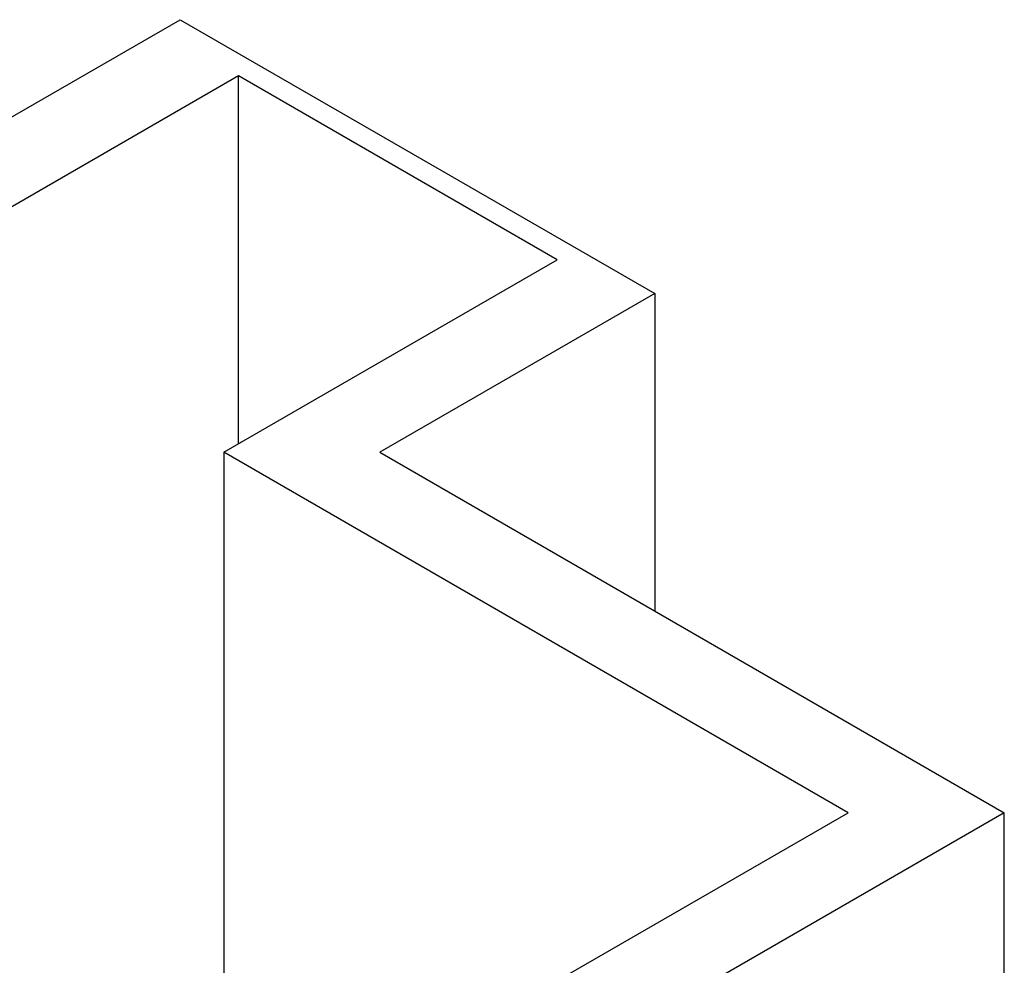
# Model space of a CAD drawing. Header units: centimetres. Extents: x -1589 to 108054, y -205274 to 31709.
# Tile 280 of 281: x 25691 to 25798, y 27557 to 27660. Entities that reach past the tile are written whole.
import ezdxf

# ---------------------------------------------------------------- set-up
doc = ezdxf.new("R2010")
doc.units = ezdxf.units.CM
doc.header["$LTSCALE"] = 0.01
doc.header["$MEASUREMENT"] = 0
doc.layers.add('A-WALL', color=7, linetype='Continuous', lineweight=25)

msp = doc.modelspace()

# ---------------------------------------------------------------- linework, layer by layer
at = {"layer": 'A-WALL'}
for p, q in [((25685.42369, 27646.4617), (25708.29747, 27659.66788)), ((25708.29747, 27659.66788), (25759.91626, 27629.86576)), ((25714.66346, 27653.54533), (25685.42369, 27636.66374)), ((25749.3117, 27633.54117), (25714.66346, 27653.54533)), ((25714.66346, 27613.537), (25714.66346, 27653.54533)), ((25713.04085, 27612.60018), (25749.3117, 27633.54117)), ((25759.91626, 27629.86576), (25730.01141, 27612.60018)), ((25759.91626, 27629.86576), (25759.91626, 27595.33461)), ((25780.96786, 27573.3825), (25713.04085, 27612.60018)), ((25713.04085, 27612.60018), (25713.04085, 27505.52037)), ((25730.01141, 27612.60018), (25797.93843, 27573.3825)), ((25749.60737, 27555.27652), (25780.96786, 27573.3825)), ((25797.93843, 27573.3825), (25758.09266, 27550.37754)), ((25797.93843, 27312.1036), (25797.93843, 27573.3825))]:
    msp.add_line(p, q, dxfattribs=at)

doc.saveas('drawing.dxf')
